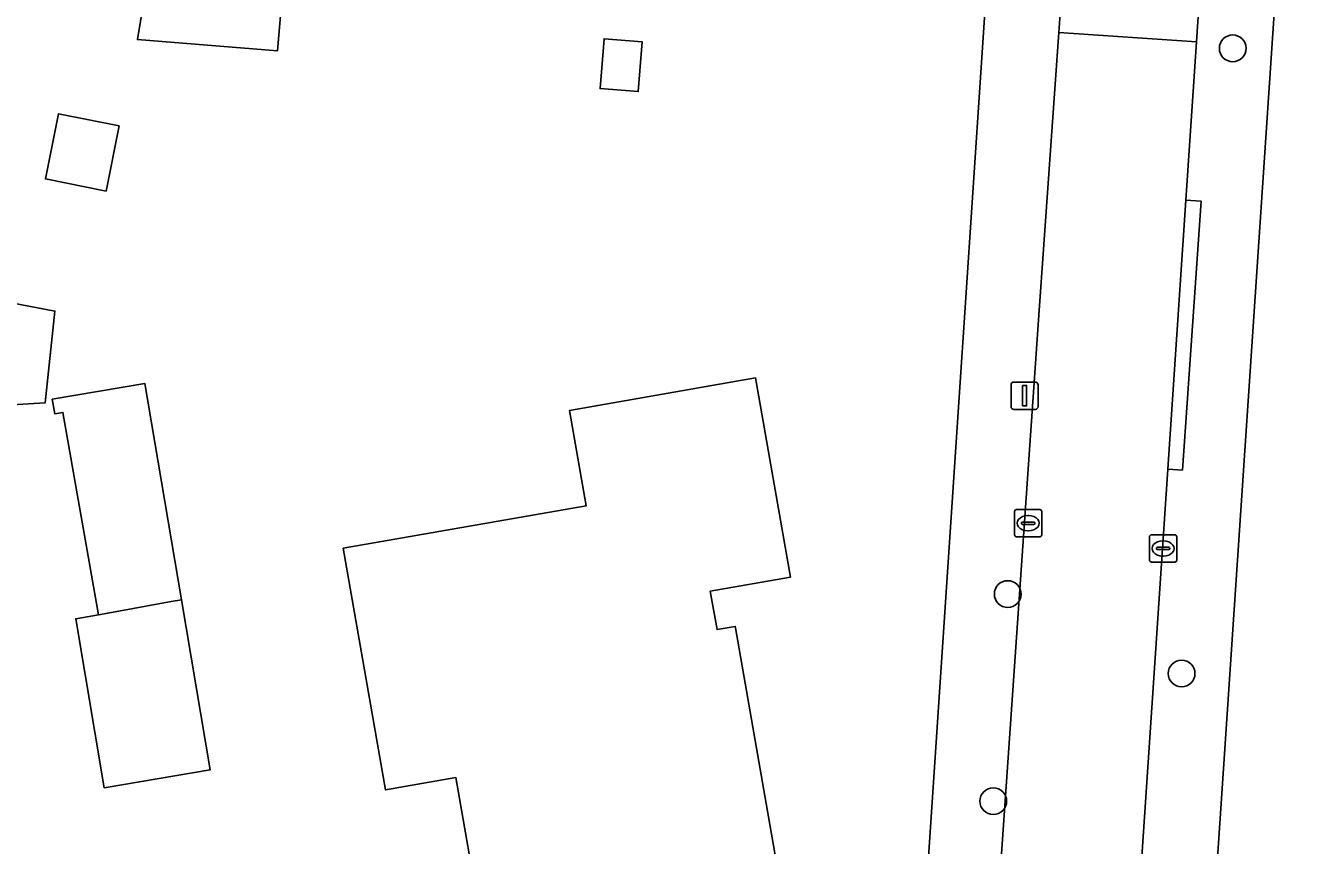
# Model space of a CAD drawing. Extents: x 161772 to 163126, y 383092 to 383917.
# Drawn here: x 162280.92 to 162327.85, y 383665.1 to 383695.11 of the extents above; entities that cross this region are included whole.
import ezdxf

# ---------------------------------------------------------------- set-up
doc = ezdxf.new("R2010")
doc.units = 0
for name, color, linetype in [('IMGEO_Boom', 7, 'Continuous'), ('IMGEO_Erf', 7, 'Continuous'), ('IMGEO_Kolk', 7, 'Continuous'), ('IMGEO_Lichtmast', 7, 'Continuous'), ('IMGEO_Pand', 7, 'Continuous'), ('IMGEO_Rijbaan_lokaal_open', 7, 'Continuous'), ('IMGEO_Voetpad_open', 7, 'Continuous')]:
    doc.layers.add(name, color=color, linetype=linetype)

msp = doc.modelspace()

# ---------------------------------------------------------------- linework, layer by layer
at = {"layer": 'IMGEO_Boom'}
for centre in [(162325.122, 383694.279), (162316.883, 383674.303), (162323.251, 383671.395), (162316.354, 383666.722)]:
    msp.add_circle(centre, 0.489, dxfattribs=at)
at = {"layer": 'IMGEO_Erf'}
for points in [[(162313.196, 383652.957), (162317.249, 383713.725), (162319.862, 383750)], [(162329.513, 383738.311), (162323.298, 383645.721), (162324.273, 383644.745), (162401.886, 383657.92)]]:
    msp.add_lwpolyline(points, dxfattribs=at)
for points in [[(162283.807, 383701.505), (162285.929, 383701.094), (162285.552, 383697.785), (162290.417, 383697.342), (162290.147, 383694.191), (162285.017, 383694.602), (162285.306, 383696.324), (162282.944, 383696.598)], [(162303.498, 383694.517), (162303.353, 383692.694), (162301.957, 383692.805), (162302.103, 383694.628)], [(162282.129, 383691.885), (162284.349, 383691.44), (162283.871, 383689.053), (162281.65, 383689.498)], [(162281.996, 383684.661), (162281.636, 383681.302), (162277.15, 383681.032), (162277.984, 383685.427)], [(162286.628, 383674.091), (162287.68, 383667.867), (162283.803, 383667.212), (162282.758, 383673.397), (162283.593, 383673.547), (162282.287, 383680.953), (162281.99, 383680.901), (162281.901, 383681.431), (162285.291, 383682.004)], [(162307.651, 383682.214), (162308.927, 383674.919), (162305.994, 383674.406), (162306.24, 383673.004), (162306.907, 383673.12), (162306.917, 383673.064), (162309.3, 383659.431), (162303.773, 383658.465), (162304.013, 383657.092), (162299.587, 383656.307), (162299.345, 383657.691), (162298.46, 383657.536), (162298.313, 383658.375), (162296.597, 383658.075), (162295.878, 383662.189), (162297.568, 383662.485), (162296.678, 383667.583), (162294.103, 383667.133), (162292.555, 383675.979), (162301.449, 383677.535), (162300.839, 383681.022)]]:
    msp.add_lwpolyline(points, close=True, dxfattribs=at)
at = {"layer": 'IMGEO_Kolk'}
for p, q in [((162317.131, 383676.47), (162317.131, 383677.322)), ((162317.206, 383677.396), (162318.058, 383677.396)), ((162317.619, 383677.176), (162317.644, 383677.176)), ((162318.132, 383677.322), (162318.132, 383676.47)), ((162317.39, 383676.89), (162317.39, 383676.902)), ((162317.828, 383676.853), (162317.43, 383676.853)), ((162317.433, 383676.939), (162317.831, 383676.939)), ((162317.874, 383676.902), (162317.874, 383676.89)), ((162318.058, 383676.396), (162317.206, 383676.396)), ((162317.642, 383676.616), (162317.617, 383676.616)), ((162322.072, 383675.545), (162322.072, 383676.397)), ((162322.147, 383676.471), (162322.999, 383676.471)), ((162322.56, 383676.251), (162322.585, 383676.251)), ((162323.073, 383676.397), (162323.073, 383675.545)), ((162322.331, 383675.965), (162322.331, 383675.977)), ((162322.769, 383675.928), (162322.371, 383675.928)), ((162322.374, 383676.014), (162322.772, 383676.014)), ((162322.815, 383675.977), (162322.815, 383675.965)), ((162322.999, 383675.471), (162322.147, 383675.471)), ((162322.583, 383675.691), (162322.558, 383675.691))]:
    msp.add_line(p, q, dxfattribs=at)
for points in [[(162317.131, 383676.47), (162317.131, 383677.322)], [(162317.206, 383677.396), (162318.058, 383677.396)], [(162318.132, 383677.322), (162318.132, 383676.47)], [(162318.058, 383676.396), (162317.206, 383676.396)], [(162322.072, 383675.545), (162322.072, 383676.397)], [(162322.147, 383676.471), (162322.999, 383676.471)], [(162323.073, 383676.397), (162323.073, 383675.545)], [(162322.999, 383675.471), (162322.147, 383675.471)]]:
    msp.add_lwpolyline(points, dxfattribs=at)
for centre, radius, start, end in [((162317.208, 383677.32), 0.0765, 91.552, 178.448), ((162317.208, 383677.32), 0.0765, 91.552, 178.448), ((162318.056, 383677.32), 0.0765, 1.552, 88.448), ((162318.056, 383677.32), 0.0765, 1.552, 88.448), ((162317.43, 383676.899), 0.0403, 85.8775, 175.7526), ((162317.427, 383676.889), 0.0366, 178.938, 274.7102), ((162317.831, 383676.896), 0.043, 264.8664, 352.4533), ((162317.835, 383676.901), 0.0386, 1.7309, 96.639), ((162317.208, 383676.472), 0.0765, 181.552, 268.448), ((162317.208, 383676.472), 0.0765, 181.552, 268.448), ((162318.056, 383676.472), 0.0765, 271.552, 358.448), ((162318.056, 383676.472), 0.0765, 271.552, 358.448), ((162322.149, 383676.395), 0.0765, 91.552, 178.448), ((162322.149, 383676.395), 0.0765, 91.552, 178.448), ((162322.997, 383676.395), 0.0765, 1.552, 88.448), ((162322.997, 383676.395), 0.0765, 1.552, 88.448), ((162322.371, 383675.974), 0.0403, 85.8775, 175.7526), ((162322.368, 383675.964), 0.0366, 178.938, 274.7102), ((162322.772, 383675.971), 0.043, 264.8664, 352.4533), ((162322.776, 383675.976), 0.0386, 1.7309, 96.639), ((162322.149, 383675.547), 0.0765, 181.552, 268.448), ((162322.149, 383675.547), 0.0765, 181.552, 268.448), ((162322.997, 383675.547), 0.0765, 271.552, 358.448), ((162322.997, 383675.547), 0.0765, 271.552, 358.448)]:
    msp.add_arc(centre, radius, start, end, dxfattribs=at)
for centre, major_axis, ratio, start_param, end_param in [((162317.618, 383676.896), (-0.387, 0.002), 0.722429, 4.712389, 7.853982), ((162317.643, 383676.896), (-0.39, 0.002), 0.717154, 1.570796, 4.712389), ((162322.559, 383675.971), (-0.387, 0.002), 0.722429, 4.712389, 7.853982), ((162322.584, 383675.971), (-0.39, 0.002), 0.717154, 1.570796, 4.712389)]:
    msp.add_ellipse(centre, major_axis=major_axis, ratio=ratio, start_param=start_param, end_param=end_param, dxfattribs=at)
at = {"layer": 'IMGEO_Lichtmast'}
for p, q in [((162317.005, 383681.162), (162317.005, 383681.962)), ((162317.005, 383681.962), (162317.005, 383681.162)), ((162317.105, 383682.062), (162317.895, 383682.062)), ((162317.895, 383682.062), (162317.105, 383682.062)), ((162317.995, 383681.962), (162317.995, 383681.162)), ((162317.995, 383681.162), (162317.995, 383681.962)), ((162317.895, 383681.062), (162317.105, 383681.062)), ((162317.105, 383681.062), (162317.895, 383681.062))]:
    msp.add_line(p, q, dxfattribs=at)
msp.add_lwpolyline([(162317.425, 383681.937), (162317.575, 383681.937), (162317.575, 383681.187), (162317.425, 383681.187), (162317.425, 383681.937)], dxfattribs=at)
for centre, start, end in [((162317.105, 383681.962), 90, 180), ((162317.105, 383681.962), 90, 180), ((162317.895, 383681.962), 0, 90), ((162317.895, 383681.962), 360, 90), ((162317.105, 383681.162), 180, 270), ((162317.105, 383681.162), 180, 270), ((162317.895, 383681.162), 270, 0), ((162317.895, 383681.162), 270, 0)]:
    msp.add_arc(centre, 0.1, start, end, dxfattribs=at)
at = {"layer": 'IMGEO_Pand'}
for points in [[(162285.552, 383697.785), (162285.306, 383696.324), (162285.017, 383694.602), (162290.147, 383694.191), (162290.417, 383697.342)], [(162302.103, 383694.628), (162301.957, 383692.805), (162303.353, 383692.694), (162303.498, 383694.517)], [(162284.349, 383691.44), (162282.129, 383691.885), (162281.65, 383689.498), (162283.871, 383689.053)], [(162281.636, 383681.302), (162281.996, 383684.661), (162277.984, 383685.427), (162277.15, 383681.032)], [(162285.291, 383682.004), (162281.901, 383681.431), (162281.99, 383680.901), (162282.287, 383680.953), (162283.593, 383673.547), (162283.931, 383673.608), (162286.252, 383674.024), (162286.628, 383674.091)], [(162306.917, 383673.064), (162306.907, 383673.12), (162306.24, 383673.004), (162305.994, 383674.406), (162308.927, 383674.919), (162307.651, 383682.214), (162300.839, 383681.022), (162301.449, 383677.535), (162292.555, 383675.979), (162294.103, 383667.133), (162296.678, 383667.583), (162297.568, 383662.485), (162295.878, 383662.189), (162296.597, 383658.075), (162298.313, 383658.375), (162298.46, 383657.536), (162299.345, 383657.691), (162299.587, 383656.307), (162304.013, 383657.092), (162303.773, 383658.465), (162309.3, 383659.431)], [(162286.628, 383674.091), (162286.252, 383674.024), (162283.931, 383673.608), (162283.593, 383673.547), (162282.758, 383673.397), (162283.803, 383667.212), (162287.68, 383667.867)]]:
    msp.add_lwpolyline(points, close=True, dxfattribs=at)
at = {"layer": 'IMGEO_Rijbaan_lokaal_open'}
for points in [[(162323.98, 383697.26), (162318.944, 383697.598), (162318.752, 383694.86), (162323.796, 383694.521)], [(162322.744, 383678.877), (162323.406, 383688.717), (162323.796, 383694.521), (162318.752, 383694.86), (162318.027, 383684.506), (162316.164, 383657.756), (162321.3, 383657.411)]]:
    msp.add_lwpolyline(points, close=True, dxfattribs=at)
at = {"layer": 'IMGEO_Voetpad_open'}
for points in [[(162325.595, 383801.714), (162321.904, 383800.852), (162322.139, 383797.223), (162321.727, 383778.3), (162319.862, 383750), (162317.249, 383713.725), (162313.196, 383652.957), (162312.79, 383644.774), (162310.606, 383642.128), (162314.799, 383642.8)], [(162327.904, 383754.6), (162327.587, 383750), (162327.215, 383744.461), (162327.031, 383741.726), (162327.015, 383741.486), (162327.499, 383741.457), (162327.044, 383734.616), (162326.555, 383734.645), (162325.594, 383720.759), (162326.081, 383720.722), (162325.767, 383716.815), (162325.296, 383716.851), (162323.98, 383697.26), (162323.796, 383694.521), (162323.406, 383688.717), (162323.962, 383688.68), (162323.277, 383678.842), (162322.744, 383678.877), (162321.3, 383657.411), (162321.109, 383654.576), (162320.508, 383648.472)], [(162318.421, 383643.648), (162324.273, 383644.745), (162323.298, 383645.721), (162329.513, 383738.311)], [(162315.287, 383645.208), (162315.966, 383654.921), (162316.164, 383657.756), (162318.027, 383684.506), (162318.752, 383694.86), (162318.944, 383697.598), (162319.639, 383707.534), (162319.171, 383707.562), (162319.616, 383714.327), (162320.113, 383714.297), (162321.062, 383727.852)]]:
    msp.add_lwpolyline(points, dxfattribs=at)
msp.add_lwpolyline([(162323.406, 383688.717), (162322.744, 383678.877), (162323.277, 383678.842), (162323.962, 383688.68)], close=True, dxfattribs=at)

doc.saveas('drawing.dxf')
